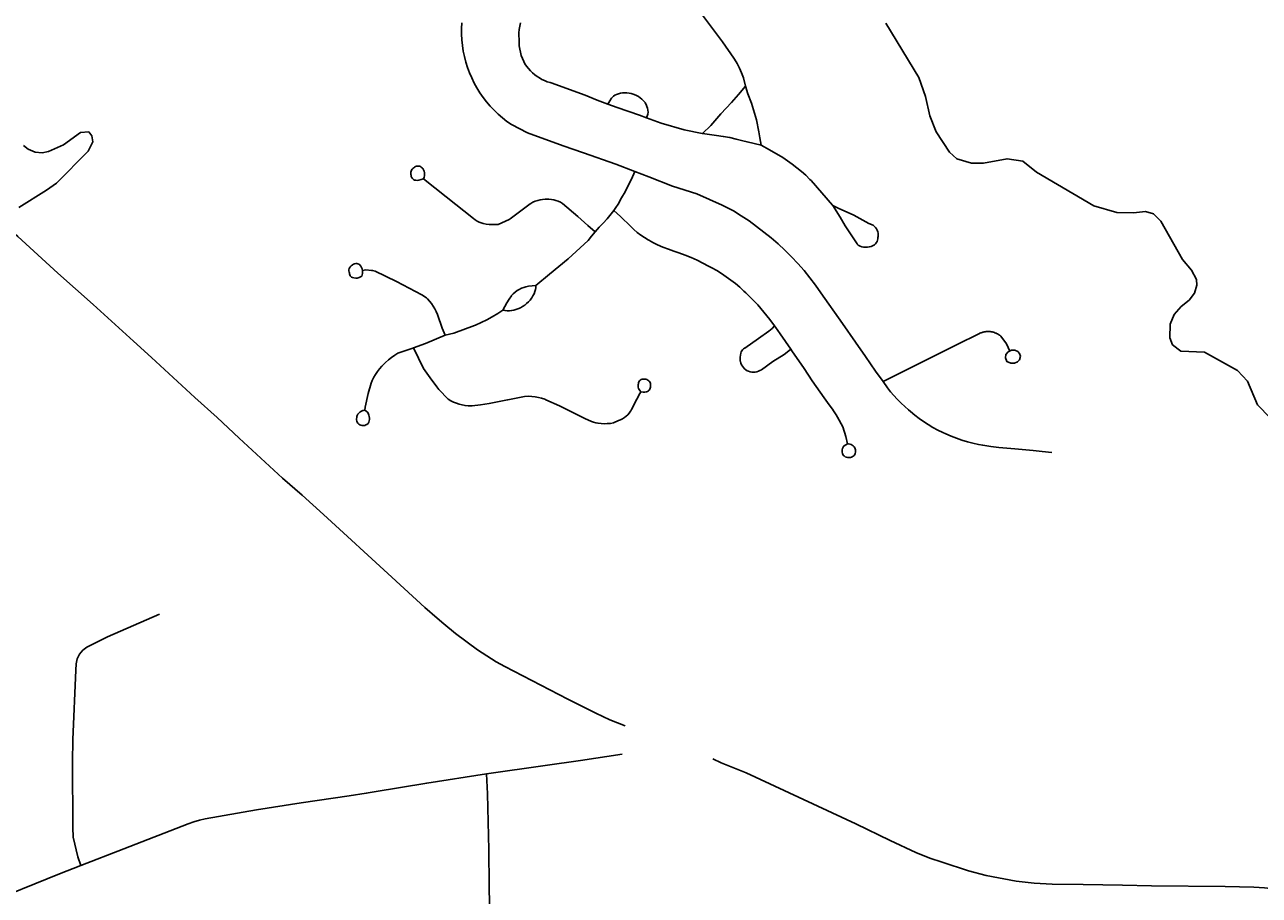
# Model space of a CAD drawing. Extents: x -19 to 366, y -4 to 359.
# Drawn here: x 143.458 to 144.332, y 192.02 to 192.636 of the extents above; entities that cross this region are included whole.
import ezdxf

# ---------------------------------------------------------------- set-up
doc = ezdxf.new("R2010")
doc.units = 0
for name, color, linetype in [('R_ROW', 7, 'Continuous'), ('R_Striping', 7, 'Continuous'), ('R_Temp Easement', 7, 'Continuous'), ('Sheet Fence', 7, 'Continuous')]:
    doc.layers.add(name, color=color, linetype=linetype)

msp = doc.modelspace()

# ---------------------------------------------------------------- linework, layer by layer
at = {"layer": 'R_ROW'}
for points in [[(143.88306, 192.13989), (143.87209, 192.1442), (143.86221, 192.14888), (143.84249, 192.15886), (143.7978, 192.18196), (143.79161, 192.18528), (143.77859, 192.19367), (143.763, 192.2052), (143.75457, 192.21212), (143.74988, 192.2162), (143.74127, 192.22365), (143.71789, 192.2451)], [(143.49768, 192.04101), (143.49572, 192.04729), (143.49236, 192.06122), (143.49216, 192.068), (143.49196, 192.11427), (143.49207, 192.13022), (143.4943, 192.17935), (143.49436, 192.1837), (143.49515, 192.18729), (143.49676, 192.1906), (143.49909, 192.19343), (143.50205, 192.19563), (143.51666, 192.20283), (143.55341, 192.21901)], [(143.88088, 192.11984), (143.85144, 192.11538), (143.8263, 192.11189)], [(144.1074, 192.04334), (144.09867, 192.0462), (144.08884, 192.0502), (144.07051, 192.05869), (144.04624, 192.07053), (143.96875, 192.10658), (143.95101, 192.11383), (143.94496, 192.11647)], [(143.8263, 192.11189), (143.78496, 192.10592)], [(143.78496, 192.10592), (143.74257, 192.09944), (143.70537, 192.09314), (143.69976, 192.09219), (143.68764, 192.09038)], [(143.78496, 192.10592), (143.78548, 192.09177), (143.78651, 192.05208), (143.7867, 192.02671), (143.7881, 191.94657), (143.78881, 191.92914), (143.78937, 191.90105)], [(143.68764, 192.09038), (143.65373, 192.08532), (143.62207, 192.08039), (143.58577, 192.07412), (143.58167, 192.07312), (143.57764, 192.07192), (143.57368, 192.07053), (143.52819, 192.0529)], [(143.52819, 192.0529), (143.49768, 192.04101)], [(143.49768, 192.04101), (143.48277, 192.03521), (143.4289, 192.01356), (143.39427, 192.00018), (143.39289, 191.99964)], [(144.37233, 192.0176), (144.35365, 192.02239), (144.34412, 192.02428), (144.33546, 192.02532), (144.32809, 192.02567), (144.30766, 192.02611), (144.25561, 192.02672), (144.23504, 192.02719), (144.20713, 192.02758), (144.18519, 192.02788), (144.17256, 192.02866), (144.15973, 192.03007), (144.13851, 192.03395), (144.126, 192.03737), (144.1074, 192.04334)]]:
    msp.add_lwpolyline(points, dxfattribs=at)
at = {"layer": 'R_Striping'}
for points in [[(143.96814, 192.59266), (143.96683, 192.59856), (143.96543, 192.60195), (143.9639, 192.60528), (143.96222, 192.60854), (143.96042, 192.61173), (143.95997, 192.61247), (143.9519, 192.62404), (143.93698, 192.64376)], [(143.88997, 192.53224), (143.87637, 192.53738), (143.85349, 192.54539), (143.83925, 192.55032), (143.81386, 192.55964), (143.80263, 192.56537), (143.79936, 192.56766), (143.79621, 192.57012), (143.7932, 192.57273), (143.79032, 192.57549), (143.78756, 192.57839), (143.78498, 192.58143), (143.78254, 192.58459), (143.78024, 192.58787), (143.77815, 192.59126), (143.7762, 192.59476), (143.77445, 192.59835), (143.77288, 192.60202), (143.77148, 192.60576), (143.77028, 192.60957), (143.76926, 192.61344), (143.76846, 192.61735), (143.76784, 192.6213), (143.76744, 192.62528), (143.76723, 192.62927), (143.7672, 192.63327), (143.76739, 192.63726)], [(143.80891, 192.6373), (143.80841, 192.63502), (143.80805, 192.63271), (143.80786, 192.63039), (143.80781, 192.62806), (143.80793, 192.62573), (143.80793, 192.62552), (143.80795, 192.62325), (143.80812, 192.62099), (143.80844, 192.61874), (143.80891, 192.61652), (143.80952, 192.61434), (143.81027, 192.6122), (143.81119, 192.61012), (143.81205, 192.60842), (143.81321, 192.60666), (143.81452, 192.605), (143.81591, 192.60343), (143.81745, 192.60197), (143.81905, 192.60062), (143.82077, 192.59939), (143.82229, 192.59843), (143.8241, 192.59738), (143.826, 192.59647), (143.82794, 192.59569), (143.82993, 192.59505), (143.83055, 192.59489), (143.85463, 192.5861), (143.86312, 192.5826), (143.87081, 192.57979)], [(143.93772, 192.55906), (143.94375, 192.56482), (143.95062, 192.57295), (143.95817, 192.5809), (143.96323, 192.58674), (143.96814, 192.59266)], [(143.97934, 192.55087), (143.97841, 192.55605), (143.97771, 192.5602), (143.97587, 192.56871), (143.97254, 192.58047), (143.96973, 192.58715), (143.96814, 192.59266)], [(143.87081, 192.57979), (143.87218, 192.58221), (143.87326, 192.58405), (143.87382, 192.58461), (143.87476, 192.58541), (143.87578, 192.58611), (143.87688, 192.58669), (143.87826, 192.5872), (143.87972, 192.58759), (143.88123, 192.58783), (143.88274, 192.58792), (143.88426, 192.58787), (143.88576, 192.58767), (143.88723, 192.58732), (143.88793, 192.58715), (143.88946, 192.58667), (143.89094, 192.58604), (143.89236, 192.58528), (143.89369, 192.58439), (143.89493, 192.58338), (143.89608, 192.58226), (143.89711, 192.58103), (143.89726, 192.58081), (143.89793, 192.57957), (143.89847, 192.57827), (143.89887, 192.57692), (143.8991, 192.57553), (143.89921, 192.57413), (143.89916, 192.57272), (143.89824, 192.57013)], [(143.87081, 192.57979), (143.87747, 192.57736), (143.89326, 192.57198), (143.89824, 192.57013)], [(143.71789, 192.2451), (143.66962, 192.28937), (143.65441, 192.30304), (143.64052, 192.31521), (143.60972, 192.34347), (143.59426, 192.35818), (143.57844, 192.37233), (143.5479, 192.40049), (143.53493, 192.41212), (143.50656, 192.43802), (143.48155, 192.46015), (143.45311, 192.48612), (143.43771, 192.49968), (143.41097, 192.52441), (143.38979, 192.54371), (143.37567, 192.55705), (143.36172, 192.56981)], [(143.89824, 192.57013), (143.9084, 192.56636), (143.92471, 192.56169), (143.93751, 192.55909), (143.93772, 192.55906)], [(143.93772, 192.55906), (143.94771, 192.55771), (143.9524, 192.557), (143.95706, 192.55613), (143.96169, 192.55512), (143.96627, 192.55397), (143.96928, 192.55314), (143.97934, 192.55087)], [(143.97934, 192.55087), (143.98522, 192.54757), (143.9945, 192.54204), (143.99794, 192.53977), (144.0013, 192.53737), (144.00457, 192.53485), (144.00773, 192.53221), (144.0108, 192.52946), (144.01377, 192.5266), (144.01463, 192.52574), (144.02973, 192.50842), (144.0301, 192.50823)], [(143.74035, 192.52706), (143.7407, 192.52807), (143.74091, 192.52911), (143.74097, 192.53018), (143.74089, 192.53124), (143.74067, 192.53229), (143.74028, 192.53328), (143.73976, 192.53422), (143.73954, 192.53454), (143.73898, 192.53509), (143.73832, 192.53553), (143.7376, 192.53584), (143.73684, 192.53601), (143.73606, 192.53602), (143.73528, 192.53588), (143.73453, 192.5356), (143.73388, 192.53518), (143.73351, 192.53486), (143.73284, 192.53441), (143.73226, 192.53384), (143.73181, 192.53318), (143.73148, 192.53244), (143.73129, 192.53165), (143.73126, 192.53085), (143.73138, 192.53005), (143.73156, 192.52947), (143.73163, 192.52875), (143.73182, 192.52807), (143.73217, 192.52744), (143.73264, 192.52689), (143.73319, 192.52645), (143.73384, 192.52615), (143.73482, 192.52593), (143.73584, 192.52587), (143.73683, 192.52595), (143.73705, 192.52599), (143.74035, 192.52706)], [(143.86181, 192.48951), (143.85671, 192.49389), (143.8495, 192.5004), (143.83864, 192.50961), (143.83717, 192.51045), (143.83566, 192.51116), (143.83406, 192.51172), (143.83243, 192.51215), (143.83079, 192.51242), (143.8291, 192.51255), (143.82813, 192.51255), (143.82636, 192.51257), (143.82458, 192.51244), (143.82282, 192.51216), (143.8211, 192.51173), (143.81941, 192.51115), (143.81778, 192.51044), (143.81621, 192.50959), (143.8157, 192.50927), (143.81112, 192.50566), (143.80647, 192.50213), (143.80171, 192.49869), (143.80102, 192.4982), (143.79319, 192.49476), (143.79106, 192.49458), (143.78893, 192.49456), (143.78682, 192.49469), (143.7847, 192.49496), (143.78261, 192.49539), (143.7811, 192.49581), (143.77964, 192.49638), (143.77822, 192.49708), (143.77689, 192.49792), (143.77566, 192.49887), (143.75637, 192.51432), (143.74035, 192.52706)], [(143.88997, 192.53224), (143.88741, 192.52685), (143.88525, 192.5223), (143.88294, 192.51783), (143.88054, 192.51343), (143.87797, 192.5091), (143.8765, 192.50673), (143.87498, 192.50468)], [(144.06552, 192.38362), (144.06032, 192.39094), (144.0531, 192.40122), (144.04616, 192.41137), (144.03696, 192.42466), (144.02157, 192.44639), (144.01774, 192.45173), (144.01375, 192.45695), (144.0096, 192.46203), (144.00526, 192.46696), (144.00075, 192.47176), (143.99611, 192.4764), (143.99132, 192.48088), (143.98635, 192.4852), (143.98128, 192.48936), (143.97604, 192.49335), (143.9707, 192.49715), (143.96521, 192.50078), (143.95964, 192.50423), (143.95179, 192.5083), (143.93384, 192.5163), (143.91643, 192.52189), (143.89987, 192.52851), (143.88997, 192.53224)], [(143.87498, 192.50468), (143.87038, 192.49857), (143.86743, 192.49567), (143.86459, 192.49267), (143.86181, 192.48951)], [(143.87498, 192.50468), (143.87982, 192.50032), (143.88697, 192.4932), (143.88926, 192.49109), (143.89162, 192.4891), (143.89409, 192.48722), (143.89666, 192.48546), (143.89929, 192.48382), (143.90198, 192.48232), (143.90225, 192.48218), (143.90595, 192.48039), (143.90974, 192.47873), (143.91358, 192.4772), (143.91748, 192.47581), (143.92109, 192.47466), (143.9254, 192.47304), (143.92967, 192.47129), (143.93387, 192.4694), (143.938, 192.46738), (143.9421, 192.46523), (143.94436, 192.46397), (143.94785, 192.462), (143.95128, 192.45991), (143.95461, 192.45768), (143.95788, 192.45534), (143.96103, 192.45287), (143.96412, 192.45028), (143.96709, 192.44758), (143.96833, 192.44638), (143.97698, 192.43774), (143.9812, 192.4326), (143.98532, 192.42737), (143.98867, 192.42291)], [(144.0301, 192.50823), (144.03527, 192.49984), (144.03866, 192.49362), (144.04718, 192.48094), (144.04733, 192.48074), (144.04789, 192.48016), (144.04852, 192.47969), (144.04924, 192.47934), (144.05051, 192.47893), (144.05182, 192.47866), (144.05315, 192.47854), (144.05448, 192.47857), (144.0558, 192.47875), (144.05709, 192.47908), (144.05765, 192.47927), (144.05856, 192.4797), (144.0594, 192.48026), (144.06014, 192.48094), (144.06075, 192.48173), (144.06127, 192.4826), (144.06165, 192.48354), (144.06185, 192.48452), (144.06194, 192.48552), (144.06204, 192.48622), (144.0621, 192.48735), (144.062, 192.48848), (144.06175, 192.48958), (144.06136, 192.49064), (144.06084, 192.49164), (144.06017, 192.49256), (144.05851, 192.4941), (144.05544, 192.49546), (144.04487, 192.50131), (144.03373, 192.50628), (144.0301, 192.50823)], [(143.86181, 192.48951), (143.85923, 192.48637), (143.85695, 192.48337), (143.84273, 192.47039), (143.82944, 192.45953), (143.81985, 192.45151)], [(143.6966, 192.45804), (143.69695, 192.45905), (143.69716, 192.46009), (143.69722, 192.46116), (143.69714, 192.46222), (143.69692, 192.46327), (143.69653, 192.46426), (143.69601, 192.4652), (143.69579, 192.46552), (143.69522, 192.46607), (143.69457, 192.46651), (143.69385, 192.46682), (143.69309, 192.46698), (143.69231, 192.467), (143.69153, 192.46686), (143.69078, 192.46658), (143.69013, 192.46616), (143.68976, 192.46584), (143.68909, 192.46539), (143.68851, 192.46482), (143.68806, 192.46416), (143.68772, 192.46342), (143.68754, 192.46263), (143.68751, 192.46183), (143.68763, 192.46103), (143.68781, 192.46045), (143.68788, 192.45973), (143.68807, 192.45905), (143.68842, 192.45842), (143.68889, 192.45787), (143.68944, 192.45743), (143.69009, 192.45713), (143.69107, 192.45691), (143.6924, 192.4567), (143.69339, 192.45679), (143.69469, 192.45705), (143.6966, 192.45804)], [(143.7556, 192.41639), (143.75347, 192.42139), (143.75022, 192.43106), (143.74935, 192.43308), (143.74832, 192.43503), (143.7472, 192.43691), (143.74591, 192.4387), (143.74454, 192.4404), (143.74302, 192.44201), (143.74231, 192.44269), (143.739, 192.44485), (143.7211, 192.45439), (143.7061, 192.46167), (143.70431, 192.46222), (143.70345, 192.46219), (143.69959, 192.4625), (143.69714, 192.4622)], [(143.81985, 192.45151), (143.81454, 192.45095), (143.81284, 192.45062), (143.8112, 192.45014), (143.80958, 192.44951), (143.80804, 192.44875), (143.80655, 192.44786), (143.80516, 192.44684), (143.80387, 192.4457), (143.80268, 192.44445), (143.80252, 192.44426), (143.80081, 192.44182), (143.79925, 192.43929), (143.79782, 192.43669), (143.79655, 192.43408)], [(143.81985, 192.45151), (143.81975, 192.44993), (143.81951, 192.44871), (143.81908, 192.44716), (143.81851, 192.44567), (143.81779, 192.44423), (143.81696, 192.44287), (143.81682, 192.44265), (143.81575, 192.44124), (143.81458, 192.43993), (143.81329, 192.43872), (143.8119, 192.43762), (143.81044, 192.43665), (143.8089, 192.43581), (143.80713, 192.43503), (143.8057, 192.43445), (143.8042, 192.43402), (143.80269, 192.43373), (143.80113, 192.43359), (143.79959, 192.4336), (143.79805, 192.43376), (143.79655, 192.43408)], [(143.79655, 192.43408), (143.7928, 192.4317), (143.78896, 192.42944), (143.78507, 192.4273), (143.78111, 192.4253), (143.77706, 192.42342), (143.77648, 192.42316), (143.76179, 192.41789), (143.7556, 192.41639)], [(143.98867, 192.42291), (143.98697, 192.42119), (143.98471, 192.41924), (143.97745, 192.41396), (143.96763, 192.40725), (143.96742, 192.40714), (143.96671, 192.40663), (143.96608, 192.406), (143.96556, 192.40528), (143.96518, 192.40448), (143.96492, 192.40363), (143.96461, 192.40222), (143.96442, 192.40079), (143.96439, 192.39935), (143.9645, 192.39791), (143.96456, 192.39765), (143.96488, 192.39649), (143.96536, 192.39538), (143.96596, 192.39433), (143.96668, 192.39337), (143.96753, 192.39251), (143.96848, 192.39175), (143.96949, 192.39113), (143.97028, 192.39078), (143.97143, 192.3904), (143.9726, 192.39018), (143.97381, 192.39011), (143.97499, 192.39018), (143.97617, 192.39041), (143.97732, 192.39078), (143.97839, 192.39129), (143.97941, 192.39194), (143.98753, 192.39765), (143.99555, 192.40261), (143.99764, 192.40424), (144.0003, 192.4064)], [(143.98867, 192.42291), (143.98931, 192.42205), (143.99265, 192.41739), (144.0003, 192.4064)], [(143.7556, 192.41639), (143.74162, 192.41053), (143.73318, 192.40742)], [(144.06552, 192.38362), (144.1176, 192.40954), (144.13384, 192.41761), (144.13405, 192.41772), (144.13476, 192.418), (144.13497, 192.41809), (144.13569, 192.41833), (144.13593, 192.4184), (144.13663, 192.41858), (144.13689, 192.41864), (144.13762, 192.41878), (144.13786, 192.41881), (144.13859, 192.4189), (144.13885, 192.41892), (144.13958, 192.41895), (144.13984, 192.41895), (144.14058, 192.41893), (144.14081, 192.41892), (144.14158, 192.41885), (144.14181, 192.41882), (144.14255, 192.4187), (144.14279, 192.41865), (144.1435, 192.41847), (144.14374, 192.41841), (144.14446, 192.41818), (144.1447, 192.4181), (144.14539, 192.41783), (144.14561, 192.41773), (144.14628, 192.41741), (144.1465, 192.4173), (144.14715, 192.41693), (144.14737, 192.4168), (144.148, 192.41639), (144.14819, 192.41625), (144.14877, 192.41579), (144.14897, 192.41564), (144.1529, 192.41023), (144.15523, 192.40513)], [(143.73318, 192.40742), (143.73267, 192.40723), (143.72224, 192.40362), (143.71989, 192.40213), (143.71762, 192.40052), (143.71544, 192.39879), (143.71337, 192.39695), (143.71139, 192.39501), (143.71086, 192.39447), (143.70926, 192.39261), (143.70778, 192.39067), (143.70642, 192.38864), (143.70518, 192.38653), (143.70408, 192.38435), (143.70322, 192.38234), (143.70107, 192.375), (143.69911, 192.3654), (143.69877, 192.36336)], [(143.8941, 192.37637), (143.8934, 192.37504), (143.89125, 192.37105), (143.88749, 192.36383), (143.88697, 192.3629), (143.88675, 192.36248), (143.88586, 192.36121), (143.88485, 192.36004), (143.88375, 192.35896), (143.88252, 192.35801), (143.88122, 192.35717), (143.87984, 192.35647), (143.87842, 192.3559), (143.8747, 192.35428), (143.87253, 192.35394), (143.87036, 192.35375), (143.86816, 192.35371), (143.86597, 192.35382), (143.86381, 192.35408), (143.86219, 192.35436), (143.86059, 192.3548), (143.8593, 192.35527), (143.8545, 192.35734), (143.83659, 192.36625), (143.82694, 192.37067), (143.8261, 192.371), (143.8239, 192.37172), (143.82165, 192.37229), (143.81939, 192.37272), (143.81708, 192.37299), (143.81478, 192.37312), (143.81178, 192.3729), (143.79996, 192.37068), (143.79862, 192.37039), (143.79266, 192.36919), (143.7867, 192.3681), (143.78072, 192.36714), (143.77473, 192.36631), (143.77394, 192.36629), (143.77183, 192.36636), (143.76972, 192.36658), (143.76762, 192.36695), (143.76557, 192.36747), (143.76356, 192.36813), (143.7616, 192.36894), (143.7597, 192.36988), (143.75787, 192.37096), (143.75107, 192.3779), (143.74969, 192.3798), (143.74497, 192.38627), (143.74037, 192.39281), (143.73318, 192.40742)], [(144.0003, 192.4064), (144.00106, 192.40528), (144.00968, 192.39272), (144.01548, 192.3841), (144.02392, 192.37194), (144.02745, 192.36711), (144.02982, 192.36389), (144.03047, 192.36292), (144.03141, 192.36141), (144.03236, 192.35987), (144.03324, 192.35832), (144.03699, 192.35144), (144.03912, 192.34457), (144.04031, 192.33941)], [(144.15649, 192.40576), (144.15415, 192.40459), (144.15254, 192.40269), (144.1521, 192.4002), (144.15321, 192.39772), (144.15605, 192.39655), (144.15853, 192.39655), (144.16072, 192.39742), (144.16218, 192.39889), (144.16292, 192.40152), (144.16218, 192.40327), (144.16088, 192.40483), (144.15893, 192.40564), (144.15649, 192.40576)], [(143.8941, 192.37637), (143.89348, 192.37709), (143.89296, 192.37788), (143.89258, 192.37873), (143.89234, 192.37964), (143.89227, 192.38057), (143.89233, 192.3815), (143.89242, 192.38194), (143.89254, 192.38267), (143.8928, 192.38336), (143.89321, 192.38398), (143.89371, 192.3845), (143.89434, 192.38491), (143.89502, 192.38518), (143.89575, 192.38531), (143.89648, 192.38529), (143.89677, 192.38524), (143.89758, 192.38517), (143.89834, 192.38494), (143.89906, 192.38458), (143.89972, 192.38408), (143.90023, 192.38348), (143.90066, 192.38279), (143.90091, 192.38204), (143.90106, 192.38124), (143.90103, 192.38044), (143.90099, 192.37954), (143.9008, 192.37878), (143.90049, 192.37809), (143.90003, 192.37746), (143.89946, 192.37693), (143.89881, 192.37652), (143.89806, 192.37625), (143.89702, 192.37607), (143.89596, 192.37604), (143.89577, 192.37605), (143.8941, 192.37637)], [(144.18511, 192.3333), (144.17827, 192.33404), (144.17181, 192.33467), (144.15874, 192.33595), (144.15307, 192.33636), (144.14742, 192.33692), (144.14176, 192.33763), (144.13614, 192.33848), (144.13314, 192.33899), (144.12919, 192.33987), (144.12525, 192.3409), (144.12135, 192.34206), (144.1175, 192.34338), (144.11371, 192.34484), (144.10997, 192.34643), (144.10779, 192.34745), (144.1043, 192.34918), (144.10088, 192.35104), (144.09755, 192.35304), (144.09429, 192.35515), (144.0911, 192.35739), (144.08802, 192.35975), (144.08501, 192.36223), (144.08365, 192.36341), (144.07839, 192.3682), (144.07805, 192.36854), (144.07556, 192.37103), (144.07316, 192.37362), (144.07087, 192.37631), (144.06873, 192.3791), (144.06552, 192.38362)], [(143.69877, 192.36336), (143.69778, 192.36314), (143.69728, 192.36299), (143.69686, 192.36286), (143.696, 192.36244), (143.69519, 192.36189), (143.6945, 192.36123), (143.6939, 192.36047), (143.69345, 192.35962), (143.69313, 192.35871), (143.693, 192.3581), (143.69289, 192.35725), (143.69291, 192.35639), (143.6931, 192.35556), (143.69343, 192.35477), (143.69388, 192.35404), (143.69447, 192.35341), (143.69515, 192.35289), (143.69599, 192.35258), (143.69687, 192.35241), (143.6976, 192.3524), (143.69866, 192.35253), (143.69951, 192.35281), (143.7003, 192.35323), (143.70102, 192.35378), (143.70151, 192.35472), (143.70184, 192.35568), (143.70202, 192.35667), (143.70206, 192.35768), (143.70194, 192.35869), (143.70167, 192.35966), (143.70103, 192.36113), (143.70073, 192.36176), (143.69877, 192.36336)], [(144.04031, 192.33941), (144.04121, 192.33943), (144.04207, 192.3393), (144.04291, 192.33902), (144.0437, 192.3386), (144.04438, 192.33806), (144.04499, 192.33741), (144.04546, 192.33666), (144.0458, 192.33584), (144.04596, 192.33511), (144.04608, 192.33429), (144.04601, 192.33346), (144.04582, 192.33266), (144.04549, 192.33191), (144.04501, 192.33124), (144.04441, 192.33066), (144.04374, 192.3302), (144.04332, 192.33), (144.0424, 192.32977), (144.04146, 192.32969), (144.04051, 192.32977), (144.0396, 192.32999), (144.03874, 192.33036), (144.03794, 192.33086), (144.03763, 192.33111), (144.03715, 192.33185), (144.0368, 192.33266), (144.03658, 192.33353), (144.03651, 192.33441), (144.0366, 192.33529), (144.03688, 192.33625), (144.03728, 192.33715), (144.0378, 192.33798), (144.03794, 192.33814), (144.04031, 192.33941)]]:
    msp.add_lwpolyline(points, dxfattribs=at)
at = {"layer": 'R_Temp Easement'}
for points in [[(144.33952, 192.35787), (144.33053, 192.36708), (144.32357, 192.38372), (144.3163, 192.39143), (144.29307, 192.40432), (144.2762, 192.40494), (144.27048, 192.40963), (144.26854, 192.41455), (144.26864, 192.42403), (144.27161, 192.43107), (144.27649, 192.43661), (144.28214, 192.44121), (144.28607, 192.44599), (144.28754, 192.45169), (144.28731, 192.45586), (144.28385, 192.46228), (144.27753, 192.46981), (144.26213, 192.49699), (144.25697, 192.50226), (144.25127, 192.50392), (144.24275, 192.5029), (144.231, 192.50318), (144.21467, 192.50798), (144.1741, 192.53173), (144.16456, 192.53942), (144.15337, 192.54122), (144.13653, 192.53805), (144.12819, 192.53817), (144.11775, 192.54112), (144.11259, 192.54582), (144.10318, 192.56015), (144.09872, 192.57168), (144.09557, 192.58531), (144.09091, 192.59874), (144.06745, 192.63704)], [(143.45717, 192.55059), (143.46042, 192.54796), (143.46555, 192.54591), (143.47048, 192.54539), (143.47483, 192.54637), (143.4854, 192.55101), (143.49764, 192.55984), (143.50332, 192.56026), (143.50562, 192.55744), (143.50622, 192.55327), (143.50306, 192.54661), (143.48052, 192.52385), (143.47337, 192.51886), (143.45396, 192.50675)]]:
    msp.add_lwpolyline(points, dxfattribs=at)
at = {"layer": 'Sheet Fence'}
for points in [[(146.77834, 1.69699), (146.57878, 10.31313), (146.37852, 18.92942), (146.17757, 27.54584), (145.97591, 36.16241), (145.77356, 44.77911), (145.57052, 53.39596), (145.36679, 62.01295), (145.16236, 70.63008), (144.95724, 79.24735), (144.75142, 87.86477), (144.54492, 96.48232), (144.33773, 105.10002), (144.12986, 113.71787), (143.92129, 122.33585), (143.71204, 130.95398), (143.5021, 139.57225), (143.29148, 148.19067), (143.08018, 156.80923), (142.8682, 165.42794), (142.65553, 174.04679), (142.44218, 182.66579), (142.22816, 191.28493), (142.01345, 199.90421), (141.79807, 208.52365), (141.58202, 217.14322), (141.36528, 225.76295), (141.14788, 234.38282), (140.9298, 243.00284), (140.71105, 251.623), (140.49162, 260.24332), (140.27153, 268.86377), (140.05077, 277.48438), (139.82934, 286.10514), (139.60724, 294.72604), (139.38447, 303.34709), (139.16105, 311.96829), (138.93695, 320.58964), (138.7122, 329.21114), (138.48678, 337.83278), (138.2607, 346.45458)], [(0, 189.51617), (7.11214, 189.52059), (14.22427, 189.53386), (21.33637, 189.55597), (28.44845, 189.58693), (35.56048, 189.62672), (42.67245, 189.67537), (49.78436, 189.73285), (56.89619, 189.79918), (64.00793, 189.87436), (71.11958, 189.95838), (78.23111, 190.05124), (85.34253, 190.15294), (92.45381, 190.26349), (99.56495, 190.38288), (106.67593, 190.51112), (113.78675, 190.6482), (120.89739, 190.79412), (128.00785, 190.94888), (135.11811, 191.11248), (142.22816, 191.28493), (149.33799, 191.46621), (156.44759, 191.65634), (163.55694, 191.85531), (170.66605, 192.06312), (177.77489, 192.27977), (184.88345, 192.50526), (191.99173, 192.73959), (199.09971, 192.98276), (206.20739, 193.23477), (213.31474, 193.49561), (220.42177, 193.7653), (227.52845, 194.04382), (234.63479, 194.33118), (241.74076, 194.62738), (248.84635, 194.93241), (255.95157, 195.24628), (263.05638, 195.56898), (270.16079, 195.90052), (277.26478, 196.24089), (284.36834, 196.5901), (291.47147, 196.94814), (298.57414, 197.31501), (305.67635, 197.69072), (312.77809, 198.07525), (319.87934, 198.46862), (326.9801, 198.87082), (334.08035, 199.28185), (341.18009, 199.7017)]]:
    msp.add_spline(points, degree=3, dxfattribs=at)

doc.saveas('drawing.dxf')
